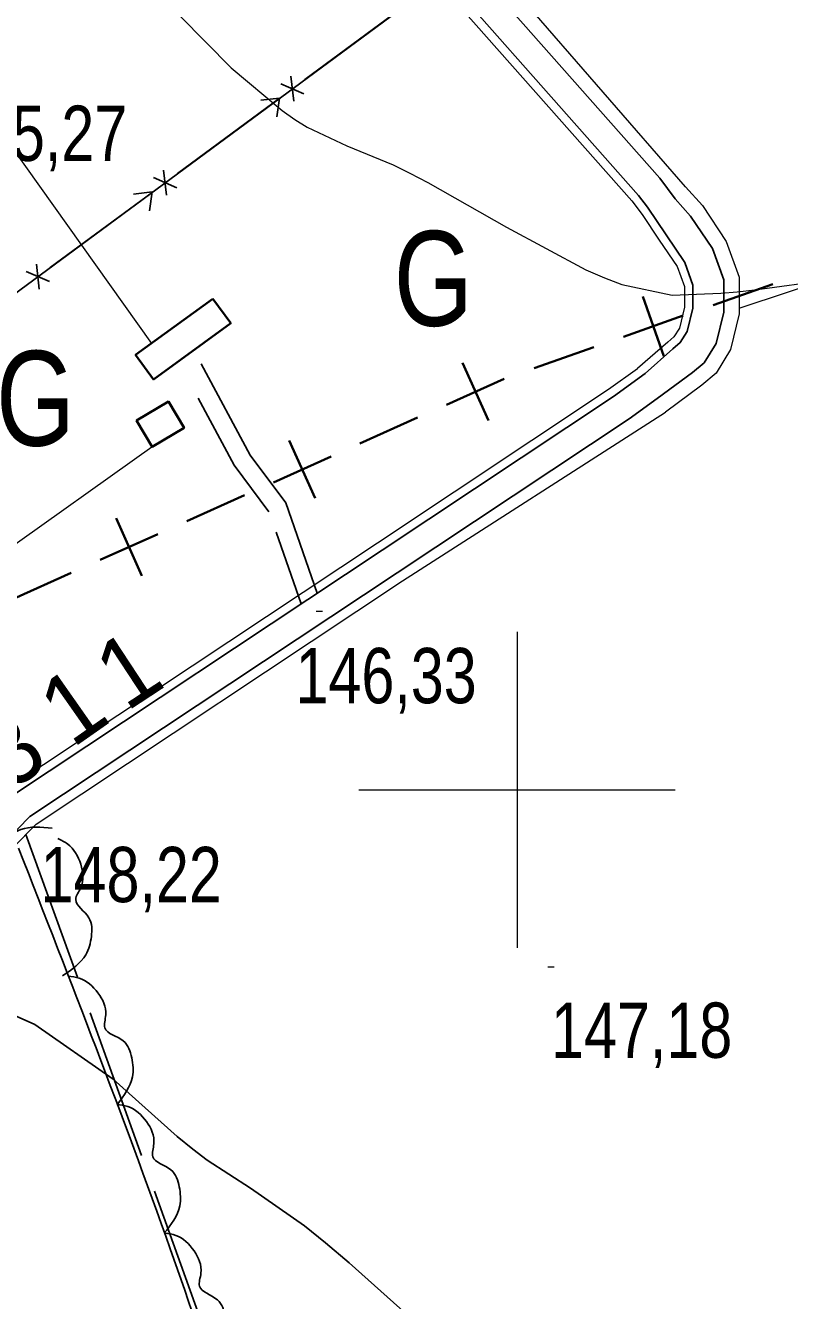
# Model space of a CAD drawing. Extents: x 487425 to 492029, y 4383576 to 4386788.
# Drawn here: x 490422.3 to 490543.1, y 4384419.2 to 4384620.9 of the extents above; entities that cross this region are included whole.
import ezdxf
from ezdxf.enums import TextEntityAlignment as Align

# ---------------------------------------------------------------- set-up
doc = ezdxf.new("R2010")
doc.units = 0
doc.header["$LTSCALE"] = 4
doc.linetypes.add('LONG_DASHED', pattern=[7.5, 6, -1.5])
doc.linetypes.add('MEDIUM_DASHED', pattern=[4.5, 3, -1.5])
for name, color, linetype, lineweight in [('1', 7, 'Continuous', 13), ('25', 7, 'LONG_DASHED', 25), ('27', 7, 'Continuous', 25), ('34', 7, 'Continuous', 35), ('36', 7, 'Continuous', 25), ('38', 7, 'Continuous', 25), ('43', 7, 'Continuous', 25), ('47', 7, 'Continuous', 35), ('51', 7, 'Continuous', 13), ('7', 7, 'Continuous', 13), ('8', 7, 'Continuous', 25), ('9', 7, 'Continuous', 13)]:
    doc.layers.add(name, color=color, linetype=linetype, lineweight=lineweight)
doc.layers.add('31', color=7, linetype='Continuous')
doc.layers.add('5', color=7, linetype='Continuous')

msp = doc.modelspace()

# ---------------------------------------------------------------- linework, layer by layer
at = {"layer": '1'}
for p, q in [((490500, 4384525), (490500, 4384475)), ((490475, 4384500), (490525, 4384500))]:
    msp.add_line(p, q, dxfattribs=at)
at = {"layer": '25'}
msp.add_line((490422.4, 4384492.95), (490463.47, 4384378.82), dxfattribs=at)
at = {"layer": '27'}
for points in [[(490413.25, 4384476.76), (490412.59, 4384478.41), (490413.05, 4384482.17), (490415.39, 4384485.03), (490417.22, 4384485.97), (490417.47, 4384489.51), (490419.05, 4384492.05), (490421.57, 4384493.71), (490426.53, 4384493.93)], [(490421.24, 4384490.75), (490445.19, 4384427.39), (490463.33, 4384374.92), (490482.08, 4384327.03), (490498.75, 4384284.92), (490513.02, 4384242.14), (490515.99, 4384234.63), (490517.03, 4384231.48), (490519.34, 4384227.65), (490520.09, 4384226.37), (490521.21, 4384224.34), (490520.98, 4384223.22), (490518.35, 4384220.3), (490516.17, 4384220.68), (490500.02, 4384235.5), (490476.16, 4384254.24), (490451.85, 4384271.94), (490420.42, 4384294.45), (490418.25, 4384295.88), (490409.05, 4384303.78), (490405.69, 4384307.47), (490404.65, 4384309.72), (490401.97, 4384317.3), (490400.79, 4384322.7), (490399.18, 4384336.43), (490397.58, 4384352.7), (490395.98, 4384368.91), (490395.2, 4384382.55), (490395.02, 4384398.52), (490394.24, 4384412.32), (490394.56, 4384421.02), (490395.26, 4384427.32), (490398.81, 4384438.63), (490404.34, 4384457.28), (490409.56, 4384470.76), (490411.98, 4384479.23), (490413.87, 4384482.9), (490414.47, 4384484.32), (490416.13, 4384486.86), (490417.94, 4384489.03), (490420.34, 4384490.82)], [(490427.44, 4384492.27), (490429, 4384491.42), (490431.05, 4384488.23), (490431.07, 4384484.53), (490430.27, 4384482.65), (490432.34, 4384479.76), (490432.74, 4384476.8), (490431.86, 4384473.91), (490428.19, 4384470.58)], [(490429.05, 4384470.5), (490430.8, 4384470.21), (490433.78, 4384467.87), (490435.01, 4384464.39), (490434.87, 4384462.34), (490437.77, 4384460.29), (490439.12, 4384457.62), (490439.23, 4384454.6), (490436.85, 4384450.25)], [(490436.74, 4384450.21), (490438.48, 4384449.9), (490441.44, 4384447.52), (490442.61, 4384444.02), (490442.44, 4384441.97), (490445.32, 4384439.88), (490446.63, 4384437.2), (490446.71, 4384434.18), (490444.26, 4384429.86)], [(490444.34, 4384429.89), (490446.08, 4384429.53), (490448.97, 4384427.07), (490450.05, 4384423.54), (490449.83, 4384421.5), (490452.65, 4384419.33), (490453.89, 4384416.61), (490453.88, 4384413.59), (490451.32, 4384409.34)]]:
    msp.add_spline(points, degree=3, dxfattribs=at)
at = {"layer": '34'}
for p, q in [((490540.43, 4384579.97), (490531, 4384576.64)), ((490519.9, 4384578.03), (490523.23, 4384568.6)), ((490526.28, 4384574.98), (490516.85, 4384571.65)), ((490512.14, 4384569.99), (490502.71, 4384566.66)), ((490491.38, 4384567.51), (490495.48, 4384558.39)), ((490497.99, 4384565), (490488.87, 4384560.9)), ((490484.3, 4384558.85), (490475.18, 4384554.76)), ((490464.01, 4384555.23), (490468.1, 4384546.11)), ((490470.62, 4384552.71), (490461.5, 4384548.62)), ((490456.93, 4384546.57), (490447.81, 4384542.48)), ((490436.64, 4384542.95), (490440.73, 4384533.82)), ((490443.25, 4384540.43), (490434.13, 4384536.34)), ((490429.56, 4384534.29), (490420.44, 4384530.2))]:
    msp.add_line(p, q, dxfattribs=at)
at = {"layer": '36'}
for points in [[(490329.15, 4384808.37), (490361.7, 4384775.33), (490416.6, 4384716.72), (490482.23, 4384642.36), (490522.57, 4384596.73), (490525, 4384593.45)], [(490326.04, 4384805.35), (490358.58, 4384772.33), (490413.39, 4384713.81), (490478.99, 4384639.49), (490519.21, 4384594.01), (490520.6, 4384592.13)], [(490520.6, 4384592.13), (490523.55, 4384587.77), (490526.5, 4384583.37), (490527.8, 4384579.81), (490527.79, 4384576.14), (490526.9, 4384572.49), (490525.81, 4384570.72), (490524.65, 4384569.73), (490520.25, 4384565.82)], [(490525, 4384593.45), (490527.43, 4384590.74), (490530.87, 4384585.59), (490532.67, 4384580.66), (490532.66, 4384575.55), (490531.45, 4384570.6), (490529.56, 4384567.51), (490527.76, 4384565.98), (490522.17, 4384561.86)], [(490387.43, 4384415.96), (490387.45, 4384425.1), (490389.28, 4384433.73), (490393.63, 4384445.69), (490397.23, 4384456.45), (490399.57, 4384465.42), (490402.74, 4384475.28), (490407.46, 4384485.43), (490412.22, 4384490.96), (490420.26, 4384499.11), (490478.68, 4384537.91), (490515.23, 4384562.21), (490520.25, 4384565.82)], [(490391.76, 4384415.93), (490391.78, 4384424.65), (490393.45, 4384432.53), (490397.72, 4384444.26), (490401.38, 4384455.21), (490403.73, 4384464.21), (490406.78, 4384473.7), (490411.13, 4384483.06), (490415.41, 4384488.02), (490423.03, 4384495.75), (490481.07, 4384534.3), (490517.7, 4384558.65), (490522.17, 4384561.86)]]:
    msp.add_lwpolyline(points, dxfattribs=at)
at = {"layer": '38'}
msp.add_lwpolyline([(490468.44, 4384531.11), (490463.45, 4384545.37), (490457.81, 4384552.94), (490450.08, 4384567.37)], dxfattribs=at)
at = {"layer": '38', "linetype": 'MEDIUM_DASHED'}
msp.add_lwpolyline([(490465.88, 4384529.41), (490460.79, 4384543.95), (490455.29, 4384551.34), (490447.45, 4384565.97)], dxfattribs=at)
at = {"layer": '43'}
for p, q in [((490466.45, 4384612.31), (490482.54, 4384624.19)), ((490466.33, 4384610.07), (490462.66, 4384611.67)), ((490464.72, 4384608.88), (490464.27, 4384612.86)), ((490446.35, 4384597.45), (490462.43, 4384609.34)), ((490462.48, 4384609.39), (490459.5, 4384609.05)), ((490462.48, 4384609.39), (490462.03, 4384606.43)), ((490444.61, 4384594.03), (490444.16, 4384598)), ((490446.22, 4384595.22), (490442.56, 4384596.81)), ((490426.24, 4384582.6), (490442.33, 4384594.48)), ((490442.37, 4384594.54), (490439.39, 4384594.2)), ((490442.37, 4384594.54), (490441.92, 4384591.57)), ((490426.11, 4384580.37), (490422.45, 4384581.96)), ((490424.5, 4384579.18), (490424.05, 4384583.15))]:
    msp.add_line(p, q, dxfattribs=at)
msp.add_lwpolyline([(489809.89, 4384125.9), (490053.43, 4384305.98), (490295.56, 4384486.1), (490534.15, 4384662.33), (490743.89, 4384815.26), (490986.91, 4384995.23), (491244.37, 4385186.39)], dxfattribs=at)
at = {"layer": '47'}
for points in [[(490451.95, 4384577.63), (490439.73, 4384568.76), (490442.53, 4384564.91), (490454.75, 4384573.78)], [(490442.35, 4384554.26), (490447.38, 4384557.26), (490444.92, 4384561.38), (490439.89, 4384558.38)]]:
    msp.add_lwpolyline(points, close=True, dxfattribs=at)
at = {"layer": '51'}
for p, q in [((490526.62, 4384595.35), (490459.34, 4384672.84)), ((490410.52, 4384615.09), (490442.25, 4384570.59)), ((490442.67, 4384554.45), (490398.77, 4384523.28))]:
    msp.add_line(p, q, dxfattribs=at)
for points in [[(490325.07, 4384804.39), (490357.6, 4384771.39), (490412.38, 4384712.89), (490477.97, 4384638.59), (490518.15, 4384593.15), (490519.77, 4384590.97)], [(490535.1, 4384576.19), (490694.06, 4384628.86), (490822.86, 4384672.63)], [(490526.62, 4384595.35), (490529.3, 4384592.41), (490533.08, 4384586.71), (490535.11, 4384581.09), (490535.09, 4384575.26), (490533.72, 4384569.65), (490531.45, 4384565.89), (490529.22, 4384563.97), (490523.47, 4384559.74)], [(490519.77, 4384590.97), (490522.47, 4384586.94), (490525.29, 4384582.76), (490526.47, 4384579.58), (490526.46, 4384576.3), (490525.66, 4384573.01), (490524.78, 4384571.61), (490523.82, 4384570.8), (490519.03, 4384566.62)], [(490386.07, 4384415.97), (490386.09, 4384425.24), (490387.97, 4384434.11), (490392.34, 4384446.14), (490395.92, 4384456.84), (490398.26, 4384465.8), (490401.47, 4384475.78), (490406.3, 4384486.18), (490411.22, 4384491.88), (490419.39, 4384500.17), (490477.93, 4384539.04), (490514.45, 4384563.33), (490519.03, 4384566.62)], [(490397.6, 4384200.59), (490400.6, 4384227.45), (490403.26, 4384241.78), (490404.42, 4384253.51), (490404.73, 4384265.64), (490404.87, 4384276.69), (490403.91, 4384288.95), (490401.52, 4384304.65), (490399.38, 4384321.3), (490398.55, 4384336.66), (490396.51, 4384363.35), (490392.77, 4384401.53), (490393.01, 4384415.92), (490393.09, 4384424.5), (490394.8, 4384432.14), (490399.06, 4384443.79), (490402.72, 4384454.81), (490405.07, 4384463.82), (490408.12, 4384473.18), (490412.39, 4384482.25), (490416.52, 4384487), (490424, 4384494.57), (490481.92, 4384533.04), (490523.47, 4384559.74)]]:
    msp.add_lwpolyline(points, dxfattribs=at)
at = {"layer": '7'}
for p, q in [((490468.24, 4384528.24), (490469.24, 4384528.24)), ((490504.89, 4384471.97), (490505.89, 4384471.97))]:
    msp.add_line(p, q, dxfattribs=at)
at = {"layer": '8'}
msp.add_lwpolyline([(490388.11, 4384468.24), (490399.65, 4384468.77), (490415.88, 4384466.02), (490419.93, 4384464.59), (490423.8, 4384462.86), (490436.2, 4384454.21), (490446.32, 4384445.14), (490448.75, 4384443.16), (490451.02, 4384441.41), (490457.88, 4384436.99), (490466.42, 4384431.06), (490469.75, 4384428.36), (490473.5, 4384425.2), (490490.51, 4384409.95), (490506.53, 4384395.22), (490509.65, 4384392.38), (490512.2, 4384390.08), (490516.68, 4384386.24), (490519.73, 4384383.69), (490521.38, 4384382.2), (490523.39, 4384380.37)], dxfattribs=at)
at = {"layer": '9'}
msp.add_lwpolyline([(490446.79, 4384622.37), (490454.85, 4384614.18), (490462.87, 4384607.45), (490464.89, 4384606.01), (490466.83, 4384604.77), (490473.11, 4384601.84), (490480.45, 4384598.83), (490483.06, 4384597.53), (490485.92, 4384596.04), (490498.33, 4384588.99), (490510.89, 4384582.25), (490513.84, 4384580.95), (490516.56, 4384579.91), (490524.5, 4384578.21), (490532.21, 4384578.53), (490534.8, 4384578.76), (490537.57, 4384579.06), (490549.21, 4384580.65)], dxfattribs=at)

# ---------------------------------------------------------------- texts
at = {"layer": '31', "width": 0.8}
for p in [(490486.77, 4384573.37), (490423.92, 4384554.41)]:
    msp.add_text('G', height=15, dxfattribs=at).set_placement(p, align=Align.CENTER)
at = {"layer": '5', "width": 0.95}
for s, rotation, p in [('1', 33.306, (490441.52, 4384514.4)), ('1', 35.015, (490432.92, 4384508.72)), ('3', 35.015, (490423.19, 4384501.9))]:
    msp.add_text(s, height=10.99, rotation=rotation, dxfattribs=at).set_placement(p, align=Align.CENTER)
at = {"layer": '7', "width": 0.8}
for s, p in [('145,27', (490409.77, 4384599.45)), ('146,33', (490465, 4384513.68)), ('148,22', (490424.72, 4384482.22)), ('147,18', (490505.39, 4384457.6))]:
    msp.add_text(s, height=8.75, dxfattribs=at).set_placement(p)

doc.saveas('drawing.dxf')
